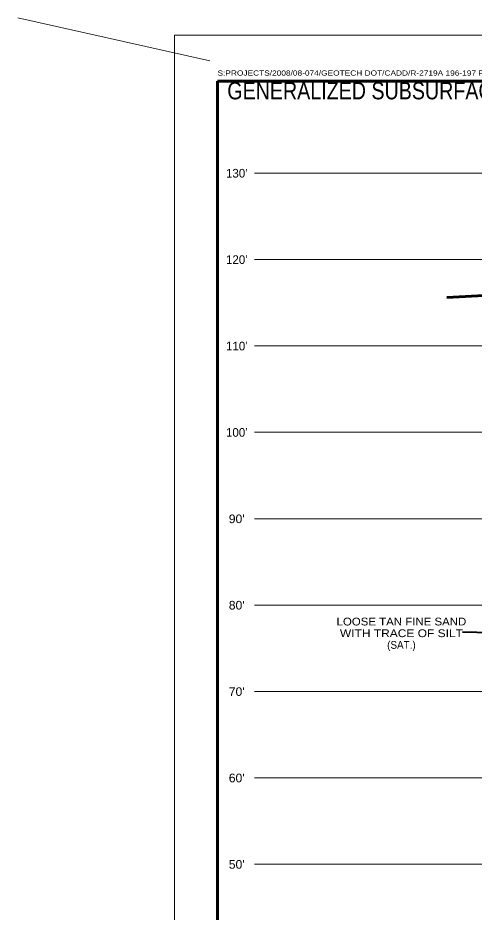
# Model space of a CAD drawing. Extents: x -582 to 653, y -817 to -3.
# Drawn here: x 517.3 to 570.1, y -261 to -157.5 of the extents above; entities that cross this region are included whole.
import ezdxf
from ezdxf.enums import TextEntityAlignment as Align

# ---------------------------------------------------------------- set-up
doc = ezdxf.new("R2010")
doc.units = 0
doc.header["$LTSCALE"] = 0.4
doc.linetypes.add('LONG_DASHED', pattern=[7.5, 6, -1.5])
for name, color, linetype, lineweight in [('26', 7, 'LONG_DASHED', 40), ('27', 7, 'Continuous', 40), ('63', 7, 'Continuous', 35), ('7', 7, 'Continuous', 13)]:
    doc.layers.add(name, color=color, linetype=linetype, lineweight=lineweight)
doc.layers.add('29', color=7, linetype='Continuous')

msp = doc.modelspace()

# ---------------------------------------------------------------- linework, layer by layer
at = {"layer": '26', "linetype": 'Continuous', "lineweight": 60}
msp.add_lwpolyline([(566.9237, -189.8629), (571.9237, -189.5829), (579.4237, -189.3229), (585.4237, -189.5729), (590.4237, -188.9229), (595.9237, -188.9829), (601.9237, -188.7029), (611.9237, -187.9129)], dxfattribs=at)
at = {"layer": '27', "lineweight": 13}
msp.add_line((539.4749, -162.4726), (517.2849, -157.501), dxfattribs=at)
at = {"layer": '27'}
msp.add_line((572.0355, -228.6753), (568.702, -228.6226), dxfattribs=at)
at = {"layer": '63', "lineweight": 13}
for q in [(535.3919, -329.4952), (645.3919, -159.4952)]:
    msp.add_line((535.3919, -159.4952), q, dxfattribs=at)
at = {"layer": '63', "lineweight": 60}
for p in [(540.3919, -325.4952), (640.3919, -164.8424)]:
    msp.add_line(p, (540.3919, -164.8424), dxfattribs=at)
at = {"layer": '7'}
for p, q in [((544.6593, -175.4729), (635.9531, -175.4729)), ((544.6593, -185.4729), (635.9531, -185.4729)), ((544.6593, -195.4729), (584.6737, -195.4729)), ((544.6593, -205.4729), (584.6737, -205.4729)), ((544.6593, -215.4729), (584.6737, -215.4729)), ((544.6593, -225.4729), (584.6737, -225.4729)), ((544.6593, -235.4729), (584.6737, -235.4729)), ((544.6593, -245.4729), (584.6737, -245.4729)), ((544.6593, -255.4729), (584.6737, -255.4729))]:
    msp.add_line(p, q, dxfattribs=at)

# ---------------------------------------------------------------- texts
at = {"layer": '29'}
for s, width, p in [('LOOSE TAN FINE SAND', 1.1, (561.653, -227.8285)), ('WITH TRACE OF SILT', 1.15, (561.653, -229.1785)), ('(SAT.)', 0.95, (561.6531, -230.5285))]:
    msp.add_text(s, height=0.9, dxfattribs=dict(at, width=width)).set_placement(p, align=Align.CENTER)
at = {"layer": '63', "width": 1.2}
msp.add_text('S:PROJECTS/2008/08-074/GEOTECH DOT/CADD/R-2719A 196-197 PROFILE-XSEC.DGN', height=0.6, dxfattribs=at).set_placement((540.3755, -164.1835))
at = {"layer": '63'}
for s, height, width, p in [('GENERALIZED SUBSURFACE CROSS SECTION THROUGH END BENT No. 2 (RIGHT LANE)', 2, 0.85, (590.3919, -166.9305)), ("90'", 1, 1.05, (542.5978, -215.9837)), ("80'", 1, 1.05, (542.5978, -225.9837)), ("70'", 1, 1.05, (542.5978, -235.9837)), ("60'", 1, 1.05, (542.5978, -245.9837)), ("50'", 1, 1.05, (542.5978, -255.9837))]:
    msp.add_text(s, height=height, dxfattribs=dict(at, width=width)).set_placement(p, align=Align.CENTER)
for s, p in [("130'", (542.5978, -175.9837)), ("120'", (542.5978, -185.9837)), ("110'", (542.5979, -195.9837)), ("100'", (542.5978, -205.9837))]:
    msp.add_text(s, height=1, dxfattribs=at).set_placement(p, align=Align.CENTER)

doc.saveas('drawing.dxf')
